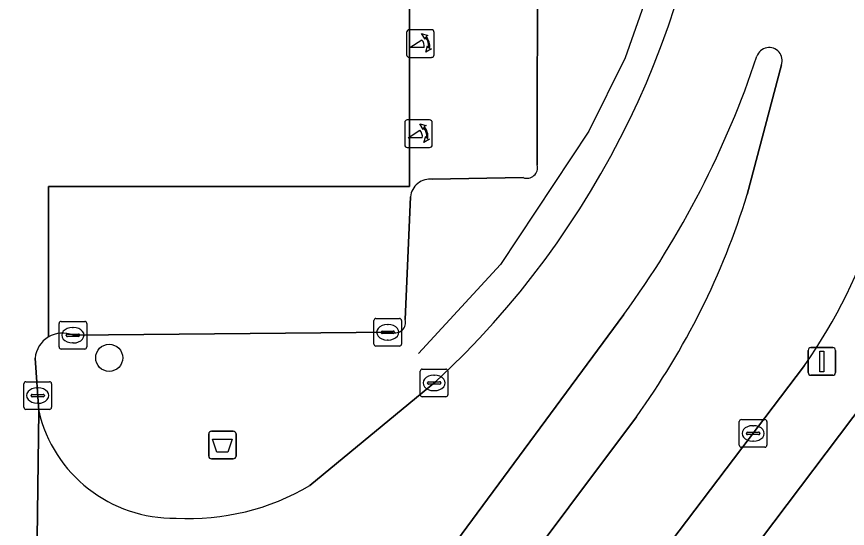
# Model space of a CAD drawing. Extents: x 160203 to 161530, y 379528 to 381797.
# Drawn here: x 161167.68 to 161197.75, y 380838.71 to 380857.23 of the extents above; entities that cross this region are included whole.
import ezdxf

# ---------------------------------------------------------------- set-up
doc = ezdxf.new("R2010")
doc.units = 0
for name, color, linetype in [('IMGEO_Afvalbak', 7, 'Continuous'), ('IMGEO_Boom', 7, 'Continuous'), ('IMGEO_Hek', 7, 'Continuous'), ('IMGEO_Kolk', 7, 'Continuous'), ('IMGEO_Lichtmast', 7, 'Continuous'), ('IMGEO_Loofbos', 7, 'Continuous'), ('IMGEO_Parkeervlak_open', 7, 'Continuous'), ('IMGEO_Poller', 7, 'Continuous'), ('IMGEO_Rijbaan_lokaal_gesloten', 7, 'Continuous'), ('IMGEO_Rijbaan_lokaal_open', 7, 'Continuous'), ('IMGEO_Verkeerseiland_open', 7, 'Continuous'), ('IMGEO_Voetpad_open', 7, 'Continuous')]:
    doc.layers.add(name, color=color, linetype=linetype)

msp = doc.modelspace()

# ---------------------------------------------------------------- linework, layer by layer
at = {"layer": 'IMGEO_Afvalbak'}
for p, q in [((161174.632, 380841.328), (161174.632, 380842.128)), ((161174.632, 380842.128), (161174.632, 380841.328)), ((161174.732, 380842.228), (161175.522, 380842.228)), ((161175.522, 380842.228), (161174.732, 380842.228)), ((161175.622, 380842.128), (161175.622, 380841.328)), ((161175.622, 380841.328), (161175.622, 380842.128)), ((161175.522, 380841.228), (161174.732, 380841.228)), ((161174.732, 380841.228), (161175.522, 380841.228))]:
    msp.add_line(p, q, dxfattribs=at)
msp.add_lwpolyline([(161174.775, 380841.942), (161175.479, 380841.942), (161175.33, 380841.472), (161174.924, 380841.472), (161174.775, 380841.942)], dxfattribs=at)
for centre, start, end in [((161174.732, 380842.128), 90, 180), ((161174.732, 380842.128), 90, 180), ((161175.522, 380842.128), 0, 90), ((161175.522, 380842.128), 360, 90), ((161174.732, 380841.328), 180, 270), ((161174.732, 380841.328), 180, 270), ((161175.522, 380841.328), 270, 0), ((161175.522, 380841.328), 270, 0)]:
    msp.add_arc(centre, 0.1, start, end, dxfattribs=at)
at = {"layer": 'IMGEO_Boom'}
msp.add_circle((161171.032, 380844.883), 0.489, dxfattribs=at)
at = {"layer": 'IMGEO_Hek'}
msp.add_lwpolyline([(161191.847, 380864.792), (161191.709, 380862.642), (161190.763, 380858.735), (161189.706, 380855.733), (161188.395, 380853.089), (161185.19, 380848.262), (161182.23, 380845.042)], dxfattribs=at)
at = {"layer": 'IMGEO_Kolk'}
for p, q in [((161169.293, 380846.202), (161170.145, 380846.202)), ((161180.613, 380845.382), (161180.613, 380846.234)), ((161180.688, 380846.308), (161181.54, 380846.308)), ((161181.614, 380846.234), (161181.614, 380845.382)), ((161169.218, 380845.276), (161169.218, 380846.128)), ((161169.706, 380845.982), (161169.731, 380845.982)), ((161170.219, 380846.128), (161170.219, 380845.276)), ((161181.101, 380846.088), (161181.126, 380846.088)), ((161169.477, 380845.696), (161169.477, 380845.708)), ((161169.915, 380845.659), (161169.517, 380845.659)), ((161169.52, 380845.745), (161169.918, 380845.745)), ((161169.961, 380845.708), (161169.961, 380845.696)), ((161180.872, 380845.802), (161180.872, 380845.814)), ((161181.31, 380845.765), (161180.912, 380845.765)), ((161180.915, 380845.851), (161181.313, 380845.851)), ((161181.356, 380845.814), (161181.356, 380845.802)), ((161169.729, 380845.422), (161169.704, 380845.422)), ((161181.54, 380845.308), (161180.688, 380845.308)), ((161181.124, 380845.528), (161181.099, 380845.528)), ((161170.145, 380845.202), (161169.293, 380845.202)), ((161182.291, 380843.549), (161182.291, 380844.401)), ((161182.366, 380844.475), (161183.218, 380844.475)), ((161183.292, 380844.401), (161183.292, 380843.549)), ((161182.779, 380844.255), (161182.804, 380844.255)), ((161167.942, 380843.093), (161167.942, 380843.945)), ((161168.017, 380844.019), (161168.869, 380844.019)), ((161168.43, 380843.799), (161168.455, 380843.799)), ((161168.943, 380843.945), (161168.943, 380843.093)), ((161182.55, 380843.969), (161182.55, 380843.981)), ((161182.988, 380843.932), (161182.59, 380843.932)), ((161182.593, 380844.018), (161182.991, 380844.018)), ((161183.034, 380843.981), (161183.034, 380843.969)), ((161168.201, 380843.513), (161168.201, 380843.525)), ((161168.639, 380843.476), (161168.241, 380843.476)), ((161168.244, 380843.562), (161168.642, 380843.562)), ((161168.685, 380843.525), (161168.685, 380843.513)), ((161183.218, 380843.475), (161182.366, 380843.475)), ((161182.802, 380843.695), (161182.777, 380843.695)), ((161168.453, 380843.239), (161168.428, 380843.239)), ((161168.869, 380843.019), (161168.017, 380843.019)), ((161193.839, 380841.722), (161193.839, 380842.574)), ((161193.914, 380842.648), (161194.766, 380842.648)), ((161194.84, 380842.574), (161194.84, 380841.722)), ((161194.327, 380842.428), (161194.352, 380842.428)), ((161194.098, 380842.142), (161194.098, 380842.154)), ((161194.536, 380842.105), (161194.138, 380842.105)), ((161194.141, 380842.191), (161194.539, 380842.191)), ((161194.582, 380842.154), (161194.582, 380842.142)), ((161194.35, 380841.868), (161194.325, 380841.868)), ((161194.766, 380841.648), (161193.914, 380841.648))]:
    msp.add_line(p, q, dxfattribs=at)
for points in [[(161169.293, 380846.202), (161170.145, 380846.202)], [(161180.613, 380845.382), (161180.613, 380846.234)], [(161180.688, 380846.308), (161181.54, 380846.308)], [(161181.614, 380846.234), (161181.614, 380845.382)], [(161169.218, 380845.276), (161169.218, 380846.128)], [(161170.219, 380846.128), (161170.219, 380845.276)], [(161181.54, 380845.308), (161180.688, 380845.308)], [(161170.145, 380845.202), (161169.293, 380845.202)], [(161182.291, 380843.549), (161182.291, 380844.401)], [(161182.366, 380844.475), (161183.218, 380844.475)], [(161183.292, 380844.401), (161183.292, 380843.549)], [(161167.942, 380843.093), (161167.942, 380843.945)], [(161168.017, 380844.019), (161168.869, 380844.019)], [(161168.943, 380843.945), (161168.943, 380843.093)], [(161183.218, 380843.475), (161182.366, 380843.475)], [(161168.869, 380843.019), (161168.017, 380843.019)], [(161193.839, 380841.722), (161193.839, 380842.574)], [(161193.914, 380842.648), (161194.766, 380842.648)], [(161194.84, 380842.574), (161194.84, 380841.722)], [(161194.766, 380841.648), (161193.914, 380841.648)]]:
    msp.add_lwpolyline(points, dxfattribs=at)
for centre, radius, start, end in [((161169.295, 380846.126), 0.0765, 91.552, 178.448), ((161169.295, 380846.126), 0.0765, 91.552, 178.448), ((161170.143, 380846.126), 0.0765, 1.552, 88.448), ((161170.143, 380846.126), 0.0765, 1.552, 88.448), ((161180.69, 380846.232), 0.0765, 91.552, 178.448), ((161180.69, 380846.232), 0.0765, 91.552, 178.448), ((161181.538, 380846.232), 0.0765, 1.552, 88.448), ((161181.538, 380846.232), 0.0765, 1.552, 88.448), ((161169.517, 380845.705), 0.0403, 85.8775, 175.7526), ((161169.514, 380845.695), 0.0366, 178.938, 274.7102), ((161169.918, 380845.702), 0.043, 264.8664, 352.4533), ((161169.922, 380845.707), 0.0386, 1.7309, 96.639), ((161180.912, 380845.811), 0.0403, 85.8775, 175.7526), ((161180.909, 380845.801), 0.0366, 178.938, 274.7102), ((161181.313, 380845.808), 0.043, 264.8664, 352.4533), ((161181.317, 380845.813), 0.0386, 1.7309, 96.639), ((161169.295, 380845.278), 0.0765, 181.552, 268.448), ((161169.295, 380845.278), 0.0765, 181.552, 268.448), ((161170.143, 380845.278), 0.0765, 271.552, 358.448), ((161170.143, 380845.278), 0.0765, 271.552, 358.448), ((161180.69, 380845.384), 0.0765, 181.552, 268.448), ((161180.69, 380845.384), 0.0765, 181.552, 268.448), ((161181.538, 380845.384), 0.0765, 271.552, 358.448), ((161181.538, 380845.384), 0.0765, 271.552, 358.448), ((161182.368, 380844.399), 0.0765, 91.552, 178.448), ((161182.368, 380844.399), 0.0765, 91.552, 178.448), ((161183.216, 380844.399), 0.0765, 1.552, 88.448), ((161183.216, 380844.399), 0.0765, 1.552, 88.448), ((161168.019, 380843.943), 0.0765, 91.552, 178.448), ((161168.019, 380843.943), 0.0765, 91.552, 178.448), ((161168.867, 380843.943), 0.0765, 1.552, 88.448), ((161168.867, 380843.943), 0.0765, 1.552, 88.448), ((161182.59, 380843.978), 0.0403, 85.8775, 175.7526), ((161182.587, 380843.968), 0.0366, 178.938, 274.7102), ((161182.991, 380843.975), 0.043, 264.8664, 352.4533), ((161182.995, 380843.98), 0.0386, 1.7309, 96.639), ((161168.241, 380843.522), 0.0403, 85.8775, 175.7526), ((161168.238, 380843.512), 0.0366, 178.938, 274.7102), ((161168.642, 380843.519), 0.043, 264.8664, 352.4533), ((161168.646, 380843.524), 0.0386, 1.7309, 96.639), ((161182.368, 380843.551), 0.0765, 181.552, 268.448), ((161182.368, 380843.551), 0.0765, 181.552, 268.448), ((161183.216, 380843.551), 0.0765, 271.552, 358.448), ((161183.216, 380843.551), 0.0765, 271.552, 358.448), ((161168.019, 380843.095), 0.0765, 181.552, 268.448), ((161168.019, 380843.095), 0.0765, 181.552, 268.448), ((161168.867, 380843.095), 0.0765, 271.552, 358.448), ((161168.867, 380843.095), 0.0765, 271.552, 358.448), ((161193.916, 380842.572), 0.0765, 91.552, 178.448), ((161193.916, 380842.572), 0.0765, 91.552, 178.448), ((161194.764, 380842.572), 0.0765, 1.552, 88.448), ((161194.764, 380842.572), 0.0765, 1.552, 88.448), ((161194.138, 380842.151), 0.0403, 85.8775, 175.7526), ((161194.135, 380842.141), 0.0366, 178.938, 274.7102), ((161194.539, 380842.148), 0.043, 264.8664, 352.4533), ((161194.543, 380842.153), 0.0386, 1.7309, 96.639), ((161193.916, 380841.724), 0.0765, 181.552, 268.448), ((161193.916, 380841.724), 0.0765, 181.552, 268.448), ((161194.764, 380841.724), 0.0765, 271.552, 358.448), ((161194.764, 380841.724), 0.0765, 271.552, 358.448)]:
    msp.add_arc(centre, radius, start, end, dxfattribs=at)
for centre, major_axis, ratio, start_param, end_param in [((161169.705, 380845.702), (-0.387, 0.002), 0.722429, 4.712389, 7.853982), ((161169.73, 380845.702), (-0.39, 0.002), 0.717154, 1.570796, 4.712389), ((161181.1, 380845.808), (-0.387, 0.002), 0.722429, 4.712389, 7.853982), ((161181.125, 380845.808), (-0.39, 0.002), 0.717154, 1.570796, 4.712389), ((161182.778, 380843.975), (-0.387, 0.002), 0.722429, 4.712389, 7.853982), ((161182.803, 380843.975), (-0.39, 0.002), 0.717154, 1.570796, 4.712389), ((161168.429, 380843.519), (-0.387, 0.002), 0.722429, 4.712389, 7.853982), ((161168.454, 380843.519), (-0.39, 0.002), 0.717154, 1.570796, 4.712389), ((161194.326, 380842.148), (-0.387, 0.002), 0.722429, 4.712389, 7.853982), ((161194.351, 380842.148), (-0.39, 0.002), 0.717154, 1.570796, 4.712389)]:
    msp.add_ellipse(centre, major_axis=major_axis, ratio=ratio, start_param=start_param, end_param=end_param, dxfattribs=at)
at = {"layer": 'IMGEO_Lichtmast'}
for p, q in [((161196.332, 380844.353), (161196.332, 380845.153)), ((161196.332, 380845.153), (161196.332, 380844.353)), ((161196.432, 380845.253), (161197.222, 380845.253)), ((161197.222, 380845.253), (161196.432, 380845.253)), ((161197.322, 380845.153), (161197.322, 380844.353)), ((161197.322, 380844.353), (161197.322, 380845.153)), ((161197.222, 380844.253), (161196.432, 380844.253)), ((161196.432, 380844.253), (161197.222, 380844.253))]:
    msp.add_line(p, q, dxfattribs=at)
msp.add_lwpolyline([(161196.752, 380845.128), (161196.902, 380845.128), (161196.902, 380844.378), (161196.752, 380844.378), (161196.752, 380845.128)], dxfattribs=at)
for centre, start, end in [((161196.432, 380845.153), 90, 180), ((161196.432, 380845.153), 90, 180), ((161197.222, 380845.153), 0, 90), ((161197.222, 380845.153), 360, 90), ((161196.432, 380844.353), 180, 270), ((161196.432, 380844.353), 180, 270), ((161197.222, 380844.353), 270, 0), ((161197.222, 380844.353), 270, 0)]:
    msp.add_arc(centre, 0.1, start, end, dxfattribs=at)
at = {"layer": 'IMGEO_Loofbos'}
msp.add_lwpolyline([(161200.292, 380845.821), (161185.211, 380825.852), (161184.833, 380815.364), (161182.948, 380810.67), (161179.756, 380807.068), (161179.756, 380803.851), (161181.295, 380797.738)], dxfattribs=at)
at = {"layer": 'IMGEO_Parkeervlak_open'}
for points in [[(161169.414, 380863.195), (161169.414, 380857.943), (161181.899, 380858.079), (161181.899, 380851.085), (161168.832, 380851.085), (161168.832, 380845.637)], [(161186.523, 380851.861), (161186.531, 380859.745)], [(161182.737, 380851.342), (161186.013, 380851.404)], [(161181.749, 380846.266), (161181.934, 380850.71)], [(161169.723, 380845.703), (161181.252, 380845.809)]]:
    msp.add_lwpolyline(points, dxfattribs=at)
for centre, radius, start, end in [((161186.152, 380851.762), 0.384, 248.8242, 14.9015), ((161182.645, 380850.633), 0.715, 82.6101, 173.7988), ((161181.379, 380846.169), 0.382, 250.5306, 14.6675), ((161169.344, 380844.777), 1.001, 67.7173, 120.7555)]:
    msp.add_arc(centre, radius, start, end, dxfattribs=at)
at = {"layer": 'IMGEO_Poller'}
for p, q in [((161182.699, 380856.753), (161181.891, 380856.753)), ((161182.699, 380856.753), (161181.891, 380856.753)), ((161181.797, 380856.658), (161181.797, 380855.851)), ((161181.797, 380856.658), (161181.797, 380855.851)), ((161182.793, 380855.851), (161182.793, 380856.658)), ((161182.793, 380855.851), (161182.793, 380856.658)), ((161181.891, 380855.756), (161182.699, 380855.756)), ((161181.891, 380855.756), (161182.699, 380855.756)), ((161181.729, 380853.396), (161181.729, 380852.589)), ((161181.729, 380853.396), (161181.729, 380852.589)), ((161182.631, 380853.491), (161181.823, 380853.491)), ((161182.631, 380853.491), (161181.823, 380853.491)), ((161182.725, 380852.589), (161182.725, 380853.396)), ((161182.725, 380852.589), (161182.725, 380853.396)), ((161181.823, 380852.494), (161182.631, 380852.494)), ((161181.823, 380852.494), (161182.631, 380852.494))]:
    msp.add_line(p, q, dxfattribs=at)
for points in [[(161182.476, 380856.482), (161182.464, 380856.409), (161182.339, 380856.614)], [(161182.339, 380856.614), (161182.57, 380856.548), (161182.499, 380856.516)], [(161182.432, 380856.109), (161181.919, 380856.109), (161182.349, 380856.384)], [(161182.492, 380855.937), (161182.558, 380856.168), (161182.588, 380856.1)], [(161182.624, 380856.073), (161182.696, 380856.062), (161182.492, 380855.937)], [(161182.364, 380852.847), (161181.851, 380852.847), (161182.281, 380853.122)], [(161182.408, 380853.22), (161182.396, 380853.147), (161182.271, 380853.352)], [(161182.271, 380853.352), (161182.502, 380853.286), (161182.431, 380853.254)], [(161182.424, 380852.675), (161182.49, 380852.906), (161182.52, 380852.838)], [(161182.556, 380852.811), (161182.628, 380852.8), (161182.424, 380852.675)]]:
    msp.add_lwpolyline(points, dxfattribs=at)
for centre, radius, start, end in [((161181.891, 380856.658), 0.0946, 90, 180), ((161181.891, 380856.658), 0.0946, 90, 180), ((161182.699, 380856.658), 0.0946, 0, 90), ((161182.699, 380856.658), 0.0946, 0, 90), ((161182.118, 380856.169), 0.476, 351.7527, 41.1691), ((161182.118, 380856.169), 0.516, 349.3569, 42.2912), ((161182.104, 380856.159), 0.332, 351.3247, 42.4854), ((161181.891, 380855.851), 0.0946, 180, 270), ((161181.891, 380855.851), 0.0946, 180, 270), ((161182.699, 380855.851), 0.0946, 270, 0), ((161182.699, 380855.851), 0.0946, 270, 0), ((161181.823, 380853.396), 0.0946, 90, 180), ((161181.823, 380853.396), 0.0946, 90, 180), ((161182.631, 380853.396), 0.0946, 0, 90), ((161182.631, 380853.396), 0.0946, 0, 90), ((161182.036, 380852.897), 0.332, 351.3247, 42.4854), ((161182.05, 380852.907), 0.476, 351.7527, 41.1691), ((161182.05, 380852.907), 0.516, 349.3569, 42.2912), ((161181.823, 380852.589), 0.0946, 180, 270), ((161181.823, 380852.589), 0.0946, 180, 270), ((161182.631, 380852.589), 0.0946, 270, 0), ((161182.631, 380852.589), 0.0946, 270, 0)]:
    msp.add_arc(centre, radius, start, end, dxfattribs=at)
at = {"layer": 'IMGEO_Rijbaan_lokaal_gesloten'}
for points in [[(161195.365, 380855.485), (161194.123, 380850.79)], [(161183.234, 380837.739), (161189.66, 380846.452)], [(161172.005, 380825.148), (161172.005, 380822.097), (161168.412, 380822.097), (161168.342, 380807.865), (161196.205, 380844.609)], [(161182.844, 380844.014), (161178.294, 380840.26)], [(161168.479, 380842.965), (161168.342, 380831.881)], [(161190.113, 380842.754), (161182.807, 380832.991)]]:
    msp.add_lwpolyline(points, dxfattribs=at)
for centre, radius, start, end in [((161161.154, 380867.407), 31.902, 312.8364, 355.4525), ((161194.921, 380855.641), 0.47, 340.5842, 161.1979), ((161162.115, 380866.566), 34.107, 323.8628, 341.5881), ((161179.775, 380856.07), 20.032, 325.1005, 359.0609), ((161167.98, 380858.817), 27.348, 324.0298, 342.9314), ((161173.369, 380844.106), 5.022, 193.1318, 270.9445), ((161173.927, 380847.69), 8.618, 266.8377, 300.4427)]:
    msp.add_arc(centre, radius, start, end, dxfattribs=at)
at = {"layer": 'IMGEO_Rijbaan_lokaal_open'}
for points in [[(161168.832, 380845.637), (161168.832, 380851.085), (161181.899, 380851.085), (161181.899, 380858.079), (161169.414, 380857.943), (161169.414, 380863.195), (161169.414, 380864.082), (161169.414, 380869.951), (161190.574, 380869.951), (161190.893, 380876.912), (161024.332, 380876.912), (161024.332, 380881.333), (161024.208, 380881.179), (161010.548, 380853.369), (161008.225, 380848.64), (161000.089, 380832.075), (161050.739, 380832.156), (161050.659, 380826.754), (161049.884, 380826.754)], [(161168.342, 380831.881), (161168.479, 380842.965), (161168.348, 380844.87)]]:
    msp.add_lwpolyline(points, dxfattribs=at)
msp.add_arc((161169.346, 380844.777), 1.002, 120.8374, 174.6563, dxfattribs=at)
at = {"layer": 'IMGEO_Verkeerseiland_open'}
for points in [[(161170.867, 380862.741), (161186.534, 380862.757), (161186.531, 380859.745), (161186.523, 380851.861)], [(161194.123, 380850.79), (161195.365, 380855.485)], [(161186.013, 380851.404), (161182.737, 380851.342)], [(161181.934, 380850.71), (161181.749, 380846.266)], [(161189.66, 380846.452), (161183.234, 380837.739)], [(161181.252, 380845.809), (161169.723, 380845.703)], [(161168.348, 380844.87), (161168.479, 380842.965)], [(161178.294, 380840.26), (161182.844, 380844.014)], [(161182.807, 380832.991), (161190.113, 380842.754)]]:
    msp.add_lwpolyline(points, dxfattribs=at)
for centre, radius, start, end in [((161161.154, 380867.407), 31.902, 312.8364, 355.4525), ((161194.921, 380855.641), 0.47, 340.5842, 161.1979), ((161162.115, 380866.566), 34.107, 323.8628, 341.5881), ((161186.152, 380851.762), 0.384, 248.8242, 14.9015), ((161182.645, 380850.633), 0.715, 82.6101, 173.7988), ((161167.98, 380858.817), 27.348, 324.0298, 342.9314), ((161181.379, 380846.169), 0.382, 250.5306, 14.6675), ((161169.346, 380844.777), 1.002, 120.8374, 174.6563), ((161169.344, 380844.777), 1.001, 67.7173, 120.7555), ((161173.369, 380844.106), 5.022, 193.1318, 270.9445), ((161173.927, 380847.69), 8.618, 266.8377, 300.4427)]:
    msp.add_arc(centre, radius, start, end, dxfattribs=at)
at = {"layer": 'IMGEO_Voetpad_open'}
for points in [[(161133.178, 380756.929), (161134.884, 380759.154), (161134.993, 380759.296), (161136.848, 380761.813), (161185.211, 380825.852), (161200.292, 380845.821)], [(161196.205, 380844.609), (161168.342, 380807.865), (161134.873, 380763.728), (161135.405, 380763.339), (161132.84, 380759.966), (161132.317, 380760.357), (161130.768, 380758.314)]]:
    msp.add_lwpolyline(points, dxfattribs=at)
msp.add_arc((161179.775, 380856.07), 20.032, 325.1005, 359.0609, dxfattribs=at)

doc.saveas('drawing.dxf')
